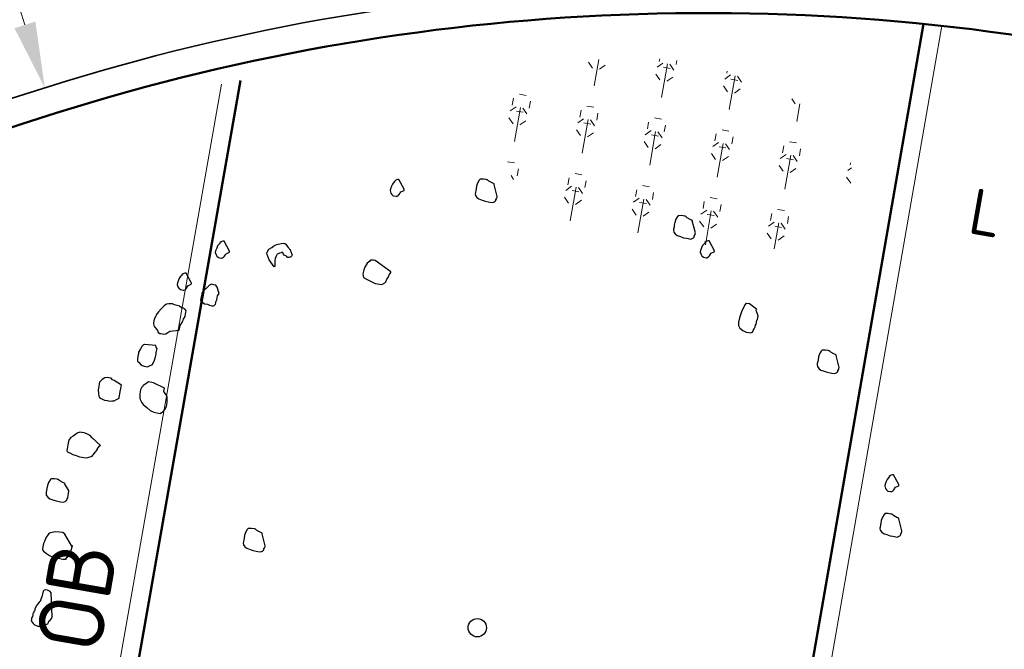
# Model space of a CAD drawing. Header units: metres. Extents: x 2514 to 227642, y 1683 to 852646.
# Tile 315 of 462: x 113985.63 to 113991.02, y 426268.71 to 426272.15. Entities that reach past the tile are written whole.
import ezdxf
from ezdxf.enums import TextEntityAlignment as Align

# ---------------------------------------------------------------- set-up
doc = ezdxf.new("R2010")
doc.units = ezdxf.units.M
doc.layers.get('Defpoints').update_dxf_attribs({"color": 244, "lineweight": 35})
for name, color, linetype, lineweight in [('N-WE-GR-BOOM-S', 94, 'Continuous', 25), ('N-WE-GR-HEESTER-S', 94, 'Continuous', 13), ('N-WE-VH-KANTOPSLUITING-T18', 1, 'Continuous', 18), ('N-WE-VH-KANTOPSLUITING_ACHTERKANTBAND-G', 1, 'Continuous', 50), ('N-WE-VH-KANTOPSLUITING_OPSLUITBAND_100X200-G', 1, 'Continuous', 18), ('N-WE-VH-KANTOPSLUITING_OPSLUITBAND_150X250-G', 1, 'Continuous', 35), ('N-WE-VH-M', 7, 'Continuous', 18)]:
    doc.layers.add(name, color=color, linetype=linetype, lineweight=lineweight)
doc.styles.add('NLCS-ISO', font='NLCS-ISO.ttf', dxfattribs={"height": 1.8})
doc.styles.add('NLCS-ISO-M200-T18', font='NLCS-ISO.ttf', dxfattribs={"height": 0.36})
doc.dimstyles.new('NLCS-M200-T18-PIJL_L2_H1', dxfattribs={"dimscale": 0.2, "dimtxt": 2.5, "dimasz": 1.8, "dimexe": 2, "dimexo": 2, "dimgap": 0.7, "dimtad": 1, "dimzin": 0, "dimdsep": 46, "dimtxsty": 'NLCS-ISO-M200-T18', "dimcen": 0, "dimdle": 2, "dimclrd": 256, "dimclre": 256, "dimclrt": 1, "dimadec": 1, "dimazin": 0, "dimtfac": 1, "dimtdec": 3, "dimtofl": 0, "dimtmove": 0, "dimatfit": 3, "dimfxl": 2, "dimfxlon": 1, "dimtfillclr": 256, "dimtolj": 1, "dimtzin": 0, "dimlwd": -1, "dimlwe": -1, "dimarcsym": 0})

# ---------------------------------------------------------------- blocks, each defined once
blk = doc.blocks.new('SGR-BOOM_11')
at = {"flags": 128}
for points in [[(-0.6010486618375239, 4.680725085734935), (-0.6568115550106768, 4.804674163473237), (-0.6568115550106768, 4.810896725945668), (-0.6814834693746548, 4.816697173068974), (-0.7187751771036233, 4.829135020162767), (-0.7372318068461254, 4.841572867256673), (-0.7434470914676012, 4.841572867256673), (-0.749662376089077, 4.841572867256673), (-0.7805495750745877, 4.841572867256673), (-0.8116405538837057, 4.835357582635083), (-0.8178558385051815, 4.835357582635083), (-0.8178558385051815, 4.829135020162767), (-0.8238673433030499, 4.822919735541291), (-0.8363124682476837, 4.792243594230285), (-0.8425277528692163, 4.754930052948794), (-0.8425277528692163, 4.723839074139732), (-0.8425277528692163, 4.70560077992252), (-0.8425277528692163, 4.680725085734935), (-0.8425277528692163, 4.668294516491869), (-0.8363124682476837, 4.64963410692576), (-0.8178558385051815, 4.630980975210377), (-0.7929801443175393, 4.618543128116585), (-0.755892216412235, 4.612742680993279), (-0.7187751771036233, 4.606527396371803), (-0.6876841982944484, 4.606527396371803), (-0.6690383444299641, 4.606527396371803), (-0.6381511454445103, 4.606527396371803), (-0.6195052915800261, 4.618543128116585), (-0.6134937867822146, 4.624765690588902), (-0.6072785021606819, 4.630980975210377), (-0.6072785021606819, 4.643418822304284), (-0.6010486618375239, 4.662071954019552), (-0.6010486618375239, 4.674509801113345), (-0.6010486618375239, 4.680725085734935)], [(1.603499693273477, 4.662071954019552), (1.547751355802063, 4.786021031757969), (1.547751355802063, 4.792243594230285), (1.523079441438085, 4.798458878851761), (1.485976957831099, 4.810896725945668), (1.467331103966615, 4.822919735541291), (1.461115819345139, 4.822919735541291), (1.454885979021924, 4.822919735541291), (1.42399878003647, 4.822919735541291), (1.392907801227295, 4.816697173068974), (1.386910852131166, 4.816697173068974), (1.386910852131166, 4.810896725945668), (1.380681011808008, 4.804674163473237), (1.368250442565, 4.773583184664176), (1.362035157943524, 4.736276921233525), (1.362035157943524, 4.70560077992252), (1.362035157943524, 4.686947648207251), (1.362035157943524, 4.662071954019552), (1.362035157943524, 4.64963410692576), (1.368250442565, 4.630980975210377), (1.386910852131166, 4.612742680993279), (1.411568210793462, 4.600304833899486), (1.448670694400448, 4.59408954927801), (1.485976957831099, 4.587866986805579), (1.516864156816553, 4.587866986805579), (1.535524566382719, 4.587866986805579), (1.56641176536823, 4.587866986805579), (1.585057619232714, 4.600304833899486), (1.591069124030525, 4.606527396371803), (1.597284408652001, 4.612742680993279), (1.597284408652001, 4.624765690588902), (1.603499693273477, 4.643418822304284), (1.603499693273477, 4.655856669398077), (1.603499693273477, 4.662071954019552)], [(-1.613790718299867, 4.582481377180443), (-1.689858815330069, 4.676998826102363), (-1.696074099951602, 4.676998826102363), (-1.70230394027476, 4.676998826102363), (-1.714734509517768, 4.670776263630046), (-1.72074601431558, 4.664560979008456), (-1.733176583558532, 4.652537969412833), (-1.733176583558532, 4.646322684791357), (-1.745621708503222, 4.627669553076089), (-1.751836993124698, 4.615231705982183), (-1.758052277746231, 4.590356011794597), (-1.764267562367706, 4.559265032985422), (-1.764267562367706, 4.54102673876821), (-1.751836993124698, 4.516151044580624), (-1.739391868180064, 4.503720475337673), (-1.72074601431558, 4.491282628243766), (-1.689858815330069, 4.491282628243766), (-1.683643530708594, 4.491282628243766), (-1.665186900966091, 4.503720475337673), (-1.665186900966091, 4.509935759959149), (-1.658971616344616, 4.516151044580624), (-1.65275633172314, 4.528588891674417), (-1.65275633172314, 4.534811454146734), (-1.646541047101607, 4.547242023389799), (-1.613790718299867, 4.57004353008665), (-1.613790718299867, 4.576266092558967), (-1.613790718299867, 4.582481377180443)], [(1.843115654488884, 4.507446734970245), (1.767047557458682, 4.601964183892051), (1.761036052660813, 4.601964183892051), (1.754820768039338, 4.601964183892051), (1.742375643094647, 4.596163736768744), (1.736160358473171, 4.589941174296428), (1.723729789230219, 4.577503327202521), (1.723729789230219, 4.571288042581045), (1.711502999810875, 4.552634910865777), (1.705273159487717, 4.540197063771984), (1.699057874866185, 4.515321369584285), (1.692842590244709, 4.48464522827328), (1.692842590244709, 4.465992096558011), (1.705273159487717, 4.441123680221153), (1.717499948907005, 4.428685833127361), (1.736160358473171, 4.416247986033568), (1.767047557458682, 4.416247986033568), (1.773262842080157, 4.416247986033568), (1.791908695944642, 4.428685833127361), (1.791908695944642, 4.434901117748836), (1.7981385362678, 4.441123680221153), (1.804353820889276, 4.453554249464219), (1.804353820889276, 4.459776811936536), (1.810569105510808, 4.472214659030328), (1.843115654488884, 4.495008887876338), (1.843115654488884, 4.501231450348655), (1.843115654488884, 4.507446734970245)], [(2.405649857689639, 3.956098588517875), (2.319014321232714, 3.999627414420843), (2.287923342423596, 3.999627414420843), (2.28170805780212, 3.999627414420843), (2.275478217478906, 3.98718956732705), (2.263251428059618, 3.950298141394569), (2.25082085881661, 3.900554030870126), (2.238390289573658, 3.832564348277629), (2.238390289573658, 3.782820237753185), (2.244605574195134, 3.745928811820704), (2.263251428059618, 3.721053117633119), (2.300353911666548, 3.702399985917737), (2.337456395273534, 3.689962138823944), (2.368547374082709, 3.689962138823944), (2.387004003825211, 3.689962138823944), (2.405649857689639, 3.702399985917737), (2.411865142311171, 3.721053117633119), (2.418094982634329, 3.739706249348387), (2.424091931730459, 3.764167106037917), (2.424091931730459, 3.782820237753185), (2.430321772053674, 3.795258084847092), (2.430321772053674, 3.81391121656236), (2.430321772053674, 3.826349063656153), (2.430321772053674, 3.838786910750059), (2.436537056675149, 3.845002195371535), (2.436537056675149, 3.869463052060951), (2.436537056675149, 3.888116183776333), (2.405649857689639, 3.944082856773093), (2.405649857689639, 3.956098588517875)], [(-2.870486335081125, 3.503001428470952), (-2.935361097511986, 3.566013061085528), (-2.950906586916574, 3.59254082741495), (-2.966248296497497, 3.619490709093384), (-2.975578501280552, 3.635654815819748), (-2.971008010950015, 3.652655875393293), (-2.958985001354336, 3.680842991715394), (-2.929771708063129, 3.704889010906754), (-2.91463377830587, 3.728098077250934), (-2.898462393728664, 3.737217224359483), (-2.882305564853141, 3.746758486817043), (-2.836280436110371, 3.765826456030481), (-2.81182685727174, 3.772871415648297), (-2.797940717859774, 3.773701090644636), (-2.786543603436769, 3.766241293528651), (-2.768712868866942, 3.747995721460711), (-2.753997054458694, 3.73473547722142), (-2.742599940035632, 3.727268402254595), (-2.739485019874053, 3.721882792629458), (-2.73098449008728, 3.71939376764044), (-2.727884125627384, 3.714422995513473), (-2.724769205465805, 3.709030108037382), (-2.721668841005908, 3.703644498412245), (-2.718553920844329, 3.698251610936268), (-2.712338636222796, 3.68747311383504), (-2.709223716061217, 3.68208750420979), (-2.70612335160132, 3.676694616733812), (-2.703008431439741, 3.671309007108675), (-2.696793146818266, 3.660530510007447), (-2.699078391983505, 3.652241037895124), (-2.704464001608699, 3.64892233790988), (-2.712134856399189, 3.637314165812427), (-2.717520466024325, 3.634410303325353), (-2.728306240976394, 3.628195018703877), (-2.741974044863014, 3.627365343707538), (-2.753589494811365, 3.634825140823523), (-2.756689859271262, 3.6402180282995), (-2.765190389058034, 3.642707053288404), (-2.782191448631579, 3.647262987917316), (-2.793588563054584, 3.6547227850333), (-2.79980384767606, 3.665501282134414), (-2.811419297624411, 3.67296835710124), (-2.816804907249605, 3.670064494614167), (-2.822190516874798, 3.666745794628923), (-2.832757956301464, 3.660945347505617), (-2.838143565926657, 3.657626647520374), (-2.843543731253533, 3.6547227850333), (-2.859715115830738, 3.645188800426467), (-2.866556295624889, 3.619905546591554), (-2.873179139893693, 3.594615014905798), (-2.874634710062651, 3.572228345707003), (-2.870690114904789, 3.553160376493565), (-2.866760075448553, 3.533677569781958), (-2.865930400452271, 3.519995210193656), (-2.863033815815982, 3.514609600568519), (-2.859918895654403, 3.509216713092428), (-2.865100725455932, 3.506320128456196), (-2.870486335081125, 3.503001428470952)], [(-3.379761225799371, 3.587155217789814), (-3.455829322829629, 3.681672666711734), (-3.462044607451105, 3.681672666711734), (-3.468259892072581, 3.681672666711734), (-3.480690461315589, 3.675450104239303), (-3.486920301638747, 3.669234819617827), (-3.499147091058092, 3.656796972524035), (-3.499147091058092, 3.650581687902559), (-3.511577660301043, 3.631928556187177), (-3.517807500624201, 3.619905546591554), (-3.524022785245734, 3.595029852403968), (-3.53023806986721, 3.563938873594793), (-3.53023806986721, 3.545285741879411), (-3.517807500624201, 3.520824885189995), (-3.505362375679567, 3.50839431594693), (-3.486920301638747, 3.495956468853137), (-3.455829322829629, 3.495956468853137), (-3.449599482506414, 3.495956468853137), (-3.431157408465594, 3.50839431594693), (-3.431157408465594, 3.514609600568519), (-3.424942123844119, 3.520824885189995), (-3.418726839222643, 3.532847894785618), (-3.418726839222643, 3.539070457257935), (-3.41251155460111, 3.551501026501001), (-3.379761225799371, 3.574717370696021), (-3.379761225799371, 3.580939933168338), (-3.379761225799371, 3.587155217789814)], [(-1.602189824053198, 3.668405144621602), (-1.794121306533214, 3.761263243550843), (-1.812563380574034, 3.761263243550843), (-1.843654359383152, 3.755047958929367), (-1.849869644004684, 3.742610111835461), (-1.874541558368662, 3.717734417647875), (-1.893187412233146, 3.668405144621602), (-1.899417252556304, 3.637314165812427), (-1.899417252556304, 3.594200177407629), (-1.886972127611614, 3.556893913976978), (-1.837439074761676, 3.53824078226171), (-1.787891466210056, 3.525802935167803), (-1.750803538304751, 3.513365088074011), (-1.676394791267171, 3.513365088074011), (-1.670164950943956, 3.519580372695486), (-1.64550759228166, 3.53824078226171), (-1.639277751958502, 3.550671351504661), (-1.63306246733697, 3.581762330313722), (-1.620631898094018, 3.600422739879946), (-1.614416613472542, 3.631098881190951), (-1.608186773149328, 3.64975201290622), (-1.602189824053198, 3.662189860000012), (-1.602189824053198, 3.668405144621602)], [(3.40553922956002, 3.485592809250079), (3.349776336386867, 3.609541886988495), (3.349776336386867, 3.615342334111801), (3.325118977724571, 3.621564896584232), (3.288016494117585, 3.633995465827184), (3.269356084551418, 3.646433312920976), (3.263140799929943, 3.646433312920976), (3.256925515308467, 3.646433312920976), (3.226038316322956, 3.646433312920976), (3.194947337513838, 3.6402180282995), (3.188935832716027, 3.6402180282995), (3.188935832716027, 3.633995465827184), (3.182720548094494, 3.627780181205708), (3.17027542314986, 3.597104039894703), (3.164060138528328, 3.559797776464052), (3.164060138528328, 3.528706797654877), (3.164060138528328, 3.510461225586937), (3.164060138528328, 3.485592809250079), (3.164060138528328, 3.473154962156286), (3.17027542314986, 3.454501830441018), (3.188935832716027, 3.435848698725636), (3.213607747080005, 3.423410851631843), (3.250710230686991, 3.417188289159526), (3.288016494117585, 3.41097300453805), (3.318889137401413, 3.41097300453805), (3.33754954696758, 3.41097300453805), (3.368436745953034, 3.41097300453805), (3.3870971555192, 3.423410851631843), (3.393312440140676, 3.429626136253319), (3.399323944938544, 3.435848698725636), (3.399323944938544, 3.448279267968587), (3.40553922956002, 3.46693967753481), (3.40553922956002, 3.479370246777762), (3.40553922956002, 3.485592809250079)], [(-3.729636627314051, 3.170534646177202), (-3.805704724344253, 3.265052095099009), (-3.811920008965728, 3.265052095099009), (-3.818135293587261, 3.265052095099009), (-3.830580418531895, 3.258836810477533), (-3.836591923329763, 3.252614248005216), (-3.849022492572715, 3.240591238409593), (-3.849022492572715, 3.234375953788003), (-3.861467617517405, 3.215722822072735), (-3.867682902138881, 3.203284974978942), (-3.873898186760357, 3.178409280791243), (-3.88011347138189, 3.147318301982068), (-3.88011347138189, 3.129080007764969), (-3.867682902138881, 3.104211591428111), (-3.855237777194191, 3.091773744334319), (-3.836591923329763, 3.079335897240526), (-3.805704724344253, 3.079335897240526), (-3.799489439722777, 3.079335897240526), (-3.781032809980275, 3.091773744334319), (-3.781032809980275, 3.097989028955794), (-3.774817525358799, 3.104211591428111), (-3.768602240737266, 3.116642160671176), (-3.768602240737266, 3.122864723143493), (-3.76238695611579, 3.135302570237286), (-3.729636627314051, 3.158096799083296), (-3.729636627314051, 3.164319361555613), (-3.729636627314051, 3.170534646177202)], [(-3.40980419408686, 3.111256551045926), (-3.443398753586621, 3.17592753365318), (-3.462044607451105, 3.194580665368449), (-3.486716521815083, 3.194580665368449), (-3.511577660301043, 3.194580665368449), (-3.530034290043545, 3.182142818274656), (-3.567340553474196, 3.132398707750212), (-3.585782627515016, 3.113745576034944), (-3.59822775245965, 3.083069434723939), (-3.59822775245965, 3.070631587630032), (-3.59822775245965, 3.039540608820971), (-3.59822775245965, 3.002641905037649), (-3.592012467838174, 2.996426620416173), (-3.585782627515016, 2.990211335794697), (-3.573555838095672, 2.983988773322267), (-3.54868014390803, 2.971550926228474), (-3.517807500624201, 2.971550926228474), (-3.492931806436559, 2.965335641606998), (-3.468259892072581, 2.965335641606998), (-3.455829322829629, 2.965335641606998), (-3.449599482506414, 2.965335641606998), (-3.443398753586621, 2.971550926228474), (-3.43095362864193, 2.990211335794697), (-3.43095362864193, 3.002641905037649), (-3.43095362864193, 3.014664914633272), (-3.424942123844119, 3.039540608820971), (-3.424942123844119, 3.05819374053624), (-3.424942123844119, 3.083069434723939), (-3.40980419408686, 3.111256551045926)], [(-3.771920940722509, 2.641988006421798), (-3.771717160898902, 2.668108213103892), (-3.771717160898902, 2.674323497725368), (-3.771717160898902, 2.692976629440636), (-3.765487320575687, 2.705414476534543), (-3.753056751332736, 2.736090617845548), (-3.746841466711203, 2.767181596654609), (-3.734396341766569, 2.798272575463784), (-3.734396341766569, 2.828948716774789), (-3.734396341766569, 2.841386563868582), (-3.734396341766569, 2.847601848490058), (-3.734396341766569, 2.860039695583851), (-3.746841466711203, 2.872477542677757), (-3.759272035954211, 2.878692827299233), (-3.771717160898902, 2.88491538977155), (-3.790159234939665, 2.88491538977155), (-3.815034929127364, 2.897353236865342), (-3.83969228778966, 2.903568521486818), (-3.870783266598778, 2.903568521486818), (-3.895455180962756, 2.909368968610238), (-3.932557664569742, 2.903568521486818), (-3.957418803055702, 2.897353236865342), (-3.982090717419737, 2.872477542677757), (-4.00696641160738, 2.835171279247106), (-4.031623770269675, 2.798272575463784), (-4.050284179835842, 2.760966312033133), (-4.050284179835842, 2.748528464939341), (-4.062714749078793, 2.711214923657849), (-4.062714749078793, 2.692976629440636), (-4.062714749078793, 2.686761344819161), (-4.062714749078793, 2.680538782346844), (-4.062714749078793, 2.674323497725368), (-4.062714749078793, 2.668108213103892), (-4.062714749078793, 2.661885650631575), (-4.056499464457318, 2.643232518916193), (-4.050284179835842, 2.637017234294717), (-4.044068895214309, 2.6307946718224), (-4.013181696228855, 2.606341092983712), (-4.00696641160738, 2.593903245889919), (-3.994535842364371, 2.575250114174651), (-3.976079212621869, 2.56902755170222), (-3.963648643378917, 2.56902755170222), (-3.944988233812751, 2.56902755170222), (-3.932557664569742, 2.56902755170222), (-3.907885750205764, 2.575250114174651), (-3.895455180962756, 2.587680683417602), (-3.88923989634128, 2.593903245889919), (-3.870783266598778, 2.612141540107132), (-3.771920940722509, 2.641988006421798), (-3.771920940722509, 2.641988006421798), (-3.771920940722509, 2.641988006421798)], [(-3.994535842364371, 2.432640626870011), (-4.118477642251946, 2.42021005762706), (-4.124692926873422, 2.42021005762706), (-4.13070443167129, 2.413987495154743), (-4.143149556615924, 2.39574920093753), (-4.155580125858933, 2.364658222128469), (-4.168010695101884, 2.327351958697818), (-4.168010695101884, 2.308691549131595), (-4.168010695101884, 2.296668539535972), (-4.168010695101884, 2.278015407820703), (-4.168010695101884, 2.253146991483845), (-4.161795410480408, 2.22827129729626), (-4.143149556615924, 2.215833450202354), (-4.13070443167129, 2.20381044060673), (-4.106047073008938, 2.191379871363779), (-4.081171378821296, 2.185157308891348), (-4.044068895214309, 2.185157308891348), (-4.019396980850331, 2.20381044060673), (-4.00696641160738, 2.209618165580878), (-3.994535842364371, 2.22205601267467), (-3.982090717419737, 2.271800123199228), (-3.976079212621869, 2.308691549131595), (-3.976079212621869, 2.33978252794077), (-3.976079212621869, 2.352220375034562), (-3.976079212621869, 2.370873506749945), (-3.976079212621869, 2.40196448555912), (-3.988306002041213, 2.413987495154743), (-3.994535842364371, 2.432640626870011)], [(4.271326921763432, 2.337300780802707), (4.195462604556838, 2.432225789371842), (4.18923276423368, 2.432225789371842), (4.183032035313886, 2.432225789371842), (4.170572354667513, 2.426010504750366), (4.164371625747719, 2.41979522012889), (4.151941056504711, 2.407357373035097), (4.151941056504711, 2.40113481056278), (4.139699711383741, 2.382481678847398), (4.133484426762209, 2.370043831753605), (4.127254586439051, 2.345590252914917), (4.121053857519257, 2.314499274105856), (4.121053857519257, 2.295846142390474), (4.133484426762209, 2.270970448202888), (4.145711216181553, 2.258947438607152), (4.164371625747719, 2.246509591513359), (4.195462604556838, 2.246509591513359), (4.201459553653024, 2.246509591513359), (4.220119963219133, 2.258947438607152), (4.220119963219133, 2.264755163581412), (4.226349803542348, 2.270970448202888), (4.232550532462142, 2.283408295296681), (4.232550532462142, 2.289623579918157), (4.2387803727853, 2.302061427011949), (4.271326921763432, 2.325277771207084), (4.271326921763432, 2.33149305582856), (4.271326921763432, 2.337300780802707)], [(-4.291763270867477, 1.93725915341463), (-4.378602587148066, 1.974572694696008), (-4.397059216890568, 1.980787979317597), (-4.415705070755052, 1.99322582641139), (-4.44037698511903, 1.99322582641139), (-4.459037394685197, 1.99322582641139), (-4.483694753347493, 1.987003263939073), (-4.508570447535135, 1.962134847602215), (-4.533227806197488, 1.93104386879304), (-4.533227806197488, 1.912390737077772), (-4.533227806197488, 1.881714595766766), (-4.533227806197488, 1.844401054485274), (-4.521001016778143, 1.807094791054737), (-4.514785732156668, 1.776418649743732), (-4.502355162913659, 1.763980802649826), (-4.483694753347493, 1.757758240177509), (-4.446592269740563, 1.745327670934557), (-4.415705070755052, 1.745327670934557), (-4.39082937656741, 1.745327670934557), (-4.366172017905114, 1.751542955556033), (-4.341296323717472, 1.757758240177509), (-4.316624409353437, 1.776418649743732), (-4.291763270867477, 1.795071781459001), (-4.291763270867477, 1.801287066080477), (-4.291763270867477, 1.81953263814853), (-4.291763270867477, 1.844401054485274), (-4.291763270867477, 1.869276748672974), (-4.291763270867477, 1.900367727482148), (-4.291763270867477, 1.924821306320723), (-4.291763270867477, 1.93725915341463)], [(4.390305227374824, 1.844401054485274), (4.334527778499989, 1.968350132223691), (4.334527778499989, 1.974572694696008), (4.309666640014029, 1.980787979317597), (4.272549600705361, 1.99322582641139), (4.253918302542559, 2.005248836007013), (4.247688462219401, 2.005248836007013), (4.241676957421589, 2.005248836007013), (4.210585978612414, 2.005248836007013), (4.179713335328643, 1.999441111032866), (4.173483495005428, 1.999441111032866), (4.173483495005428, 1.99322582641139), (4.167268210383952, 1.987003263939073), (4.154823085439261, 1.955912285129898), (4.148622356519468, 1.918606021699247), (4.148622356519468, 1.887929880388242), (4.148622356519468, 1.869276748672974), (4.148622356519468, 1.844401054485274), (4.148622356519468, 1.831963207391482), (4.154823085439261, 1.813310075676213), (4.173483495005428, 1.795071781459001), (4.19814085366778, 1.782633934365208), (4.235461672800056, 1.776418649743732), (4.272549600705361, 1.770196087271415), (4.303436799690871, 1.770196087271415), (4.322097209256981, 1.770196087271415), (4.352984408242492, 1.770196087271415), (4.371644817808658, 1.782633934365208), (4.377845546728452, 1.788849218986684), (4.38407538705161, 1.795071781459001), (4.38407538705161, 1.807094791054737), (4.390305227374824, 1.825747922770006), (4.390305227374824, 1.838185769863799), (4.390305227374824, 1.844401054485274)], [(-4.403274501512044, 1.249938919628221), (-4.508570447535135, 1.317928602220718), (-4.533227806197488, 1.336581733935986), (-4.570534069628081, 1.349019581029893), (-4.601421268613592, 1.355234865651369), (-4.626296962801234, 1.355234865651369), (-4.632308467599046, 1.355234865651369), (-4.650968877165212, 1.355234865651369), (-4.657184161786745, 1.349019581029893), (-4.669614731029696, 1.342804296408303), (-4.688056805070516, 1.324143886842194), (-4.712947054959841, 1.299690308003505), (-4.737604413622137, 1.281029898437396), (-4.750034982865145, 1.256161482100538), (-4.756264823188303, 1.231285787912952), (-4.756264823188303, 1.194394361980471), (-4.756264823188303, 1.150865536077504), (-4.756264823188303, 1.132212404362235), (-4.750034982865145, 1.119774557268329), (-4.719147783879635, 1.113559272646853), (-4.681856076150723, 1.10153626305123), (-4.644739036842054, 1.095313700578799), (-4.60765110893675, 1.089098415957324), (-4.576763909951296, 1.089098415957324), (-4.539443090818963, 1.089098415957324), (-4.514785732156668, 1.095313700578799), (-4.483694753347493, 1.113559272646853), (-4.471467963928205, 1.119774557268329), (-4.465238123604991, 1.132212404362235), (-4.459037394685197, 1.138427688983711), (-4.446592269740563, 1.169518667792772), (-4.44037698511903, 1.175741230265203), (-4.428150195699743, 1.200609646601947), (-4.428150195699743, 1.21263265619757), (-4.409489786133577, 1.243723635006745), (-4.403274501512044, 1.249938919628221)], [(-4.657184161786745, 0.7048133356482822), (-4.712947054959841, 0.766995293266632), (-4.712947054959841, 0.7732105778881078), (-4.737604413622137, 0.7794331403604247), (-4.774910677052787, 0.7918709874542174), (-4.793352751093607, 0.8038939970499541), (-4.799582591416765, 0.8038939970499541), (-4.805797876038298, 0.8038939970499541), (-4.836685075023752, 0.8038939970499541), (-4.867776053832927, 0.7980862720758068), (-4.873991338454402, 0.7980862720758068), (-4.873991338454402, 0.7918709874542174), (-4.880206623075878, 0.7856484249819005), (-4.892433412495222, 0.7545574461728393), (-4.898648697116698, 0.7172511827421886), (-4.898648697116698, 0.6865750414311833), (-4.898648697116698, 0.6679219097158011), (-4.898648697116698, 0.6430462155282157), (-4.898648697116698, 0.630608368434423), (-4.892433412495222, 0.6119552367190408), (-4.873991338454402, 0.593716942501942), (-4.84911564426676, 0.5812790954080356), (-4.812013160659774, 0.5750638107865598), (-4.774910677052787, 0.5688412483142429), (-4.743819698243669, 0.5688412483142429), (-4.725377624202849, 0.5688412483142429), (-4.694286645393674, 0.5688412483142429), (-4.675830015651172, 0.5812790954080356), (-4.669614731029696, 0.5874943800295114), (-4.663399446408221, 0.593716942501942), (-4.663399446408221, 0.605739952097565), (-4.657184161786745, 0.6243930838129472), (-4.657184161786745, 0.699012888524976), (-4.657184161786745, 0.7048133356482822)], [(-2.440190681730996, 0.4822057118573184), (-2.495939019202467, 0.605739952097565), (-2.495939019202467, 0.6119552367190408), (-2.520814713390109, 0.6181705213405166), (-2.557917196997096, 0.630608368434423), (-2.576373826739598, 0.6430462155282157), (-2.582589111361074, 0.6430462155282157), (-2.58880439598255, 0.6430462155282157), (-2.619895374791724, 0.6430462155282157), (-2.650782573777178, 0.6368309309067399), (-2.656997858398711, 0.6368309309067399), (-2.656997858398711, 0.630608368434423), (-2.663213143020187, 0.6243930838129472), (-2.675439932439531, 0.593716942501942), (-2.681669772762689, 0.5564034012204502), (-2.681669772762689, 0.5253124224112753), (-2.681669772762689, 0.5066592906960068), (-2.681669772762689, 0.4822057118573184), (-2.681669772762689, 0.4697678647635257), (-2.675439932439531, 0.4511147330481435), (-2.656997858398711, 0.4324543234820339), (-2.632122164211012, 0.4200237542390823), (-2.595019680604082, 0.4138011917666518), (-2.557917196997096, 0.407585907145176), (-2.526826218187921, 0.407585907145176), (-2.508384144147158, 0.407585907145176), (-2.477293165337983, 0.407585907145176), (-2.458851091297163, 0.4200237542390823), (-2.452621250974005, 0.4262390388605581), (-2.446405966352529, 0.4324543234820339), (-2.446405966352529, 0.4448921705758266), (-2.440190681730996, 0.4635453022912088), (-2.440190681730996, 0.4759831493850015), (-2.440190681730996, 0.4822057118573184)]]:
    blk.add_lwpolyline(points, close=True, dxfattribs=at)
for points in [[(-3.82125021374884, 1.987003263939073), (-3.951218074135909, 2.023901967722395), (-3.988306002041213, 2.023901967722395), (-4.00696641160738, 2.023901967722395), (-4.019396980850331, 2.011464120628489), (-4.031623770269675, 1.999441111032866), (-4.056499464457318, 1.974572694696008), (-4.062714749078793, 1.962134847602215), (-4.068944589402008, 1.955912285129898), (-4.075159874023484, 1.924821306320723), (-4.075159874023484, 1.881714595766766), (-4.068944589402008, 1.838185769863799), (-4.062714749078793, 1.81953263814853), (-4.044068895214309, 1.795071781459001), (-4.019396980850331, 1.770196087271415), (-3.976079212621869, 1.745327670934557), (-3.932557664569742, 1.720451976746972), (-3.88923989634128, 1.708014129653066), (-3.858352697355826, 1.708014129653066), (-3.82125021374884, 1.708014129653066), (-3.790159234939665, 1.73910510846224), (-3.777932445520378, 1.757758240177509), (-3.765487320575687, 1.795071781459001), (-3.765487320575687, 1.838185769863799), (-3.771717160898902, 1.875492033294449), (-3.777932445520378, 1.900367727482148), (-3.790159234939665, 1.918606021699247), (-3.802589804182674, 1.93104386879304), (-3.82125021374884, 1.949697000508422), (-3.82125021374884, 1.987003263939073), (-3.82125021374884, 1.99322582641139)], [(-4.521001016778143, 0.1103512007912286), (-4.620081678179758, 0.2280849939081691), (-4.644739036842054, 0.2405228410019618), (-4.681856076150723, 0.2405228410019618), (-4.725377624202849, 0.2343002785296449), (-4.774910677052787, 0.2156471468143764), (-4.787137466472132, 0.2094318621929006), (-4.793352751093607, 0.2032092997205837), (-4.799582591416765, 0.191193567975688), (-4.81822844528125, 0.1538800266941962), (-4.81822844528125, 0.1414421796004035), (-4.824443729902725, 0.1103512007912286), (-4.83067357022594, 0.08589762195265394), (-4.83067357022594, 0.04858408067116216), (-4.83067357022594, 0.02371566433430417), (-4.83067357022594, 0.01749310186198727), (-4.81822844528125, 0.005062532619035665), (-4.781125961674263, -0.013183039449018), (-4.743819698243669, -0.0318361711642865), (-4.694286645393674, -0.0442740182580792), (-4.675830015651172, -0.0442740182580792), (-4.644739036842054, -0.0442740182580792), (-4.595205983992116, -0.0442740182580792), (-4.55810350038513, -0.0380514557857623), (-4.55810350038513, -0.0318361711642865), (-4.551888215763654, -0.0193983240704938), (-4.533227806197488, 0.005062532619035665), (-4.521001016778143, 0.02993094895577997), (-4.521001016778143, 0.05480664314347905), (-4.514785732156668, 0.1165737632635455), (-4.514785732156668, 0.1165737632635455), (-4.521001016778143, 0.1103512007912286), (-4.514785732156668, 0.1165737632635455), (-4.514785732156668, 0.1165737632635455), (-4.521001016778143, 0.1165737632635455)], [(-4.601421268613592, -0.6822577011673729), (-4.657184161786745, -0.4281442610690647), (-4.669614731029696, -0.4157064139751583), (-4.700501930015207, -0.4094838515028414), (-4.725377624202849, -0.4094838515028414), (-4.737604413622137, -0.4157064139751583), (-4.743819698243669, -0.4281442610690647), (-4.750034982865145, -0.4903262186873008), (-4.756264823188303, -0.5272176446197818), (-4.756264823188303, -0.5334329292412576), (-4.756264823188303, -0.5396554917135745), (-4.762480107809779, -0.5458707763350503), (-4.768695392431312, -0.5520933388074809), (-4.787137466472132, -0.5893996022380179), (-4.799582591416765, -0.6325135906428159), (-4.799582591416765, -0.6511667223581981), (-4.805797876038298, -0.6636045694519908), (-4.805797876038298, -0.6822577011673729), (-4.812013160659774, -0.6822577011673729), (-4.812013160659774, -0.6884729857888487), (-4.812013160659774, -0.7009108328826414), (-4.812013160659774, -0.7191564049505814), (-4.81822844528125, -0.7315869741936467), (-4.81822844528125, -0.7440248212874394), (-4.81822844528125, -0.7502473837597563), (-4.81822844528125, -0.7689005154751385), (-4.805797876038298, -0.7813383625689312), (-4.793352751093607, -0.7937689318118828), (-4.774910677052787, -0.8057919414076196), (-4.762480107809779, -0.8057919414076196), (-4.737604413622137, -0.8120072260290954), (-4.731592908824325, -0.8120072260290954), (-4.694286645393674, -0.8057919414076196), (-4.663399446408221, -0.787553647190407), (-4.632308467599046, -0.7689005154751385), (-4.632308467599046, -0.7626779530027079), (-4.632308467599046, -0.7564626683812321), (-4.626296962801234, -0.7564626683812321), (-4.626296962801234, -0.7378095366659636), (-4.613866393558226, -0.7253716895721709), (-4.601421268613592, -0.7009108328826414), (-4.601421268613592, -0.6822577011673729), (-4.601421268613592, -0.6822577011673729), (-4.601421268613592, -0.6884729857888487)]]:
    blk.add_lwpolyline(points, dxfattribs=at)
blk.add_circle((0, 0), 0.1)
blk = doc.blocks.new('SGR-HEESTERS-SO')
at = {"ltscale": 0.1}
h = blk.add_hatch(dxfattribs=at)
h.set_pattern_fill('GR-HEESTERS', color=256, scale=0.1, style=0, pattern_type=2)
h.set_pattern_definition([(0, (-2.018678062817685, -1.134114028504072), (0, 0.75), [0.07663900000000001, -0.6733610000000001]), (45, (-1.942038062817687, -1.134114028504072), (4.440892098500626e-17, 0.7499998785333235), [0.078192, -0.9824680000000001]), (90, (-1.886748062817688, -1.078824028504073), (-0.75, 4.592425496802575e-17), [0.07663900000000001, -0.6733610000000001]), (135, (-1.886748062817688, -1.002184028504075), (-0.7499998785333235, 4.440892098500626e-17), [0.078192, -0.9824680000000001]), (180, (-1.942038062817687, -0.9468940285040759), (-9.184850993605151e-17, -0.75), [0.07663900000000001, -0.6733610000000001]), (225, (-2.018678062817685, -0.9468940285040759), (-1.332267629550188e-16, -0.7499998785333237), [0.078192, -0.9824680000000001]), (270, (-2.073968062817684, -1.002184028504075), (0.75, -1.377727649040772e-16), [0.07663900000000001, -0.6733610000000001]), (315, (-2.073968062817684, -1.078824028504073), (0.7499998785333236, -1.776356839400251e-16), [0.078192, -0.9824680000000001]), (90, (-1.980358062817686, -1.227004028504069), (-0.75, 4.592425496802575e-17), [0.3744400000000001, -0.37546])])
edge = h.paths.add_edge_path()
edge.add_ellipse((0, 0), major_axis=(1.980358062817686, 0), ratio=0.5254120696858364, start_angle=0, end_angle=360, ccw=False)
at = {"ltscale": 0.1, "style": 'NLCS-ISO'}
blk.add_attdef('TYPE', text='', height=0.5, dxfattribs=at).set_placement((3.470943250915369, -0.01606055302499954), align=Align.MIDDLE_CENTER)
blk = doc.blocks.new('*D771')
at = {"layer": 'Defpoints', "color": 0, "ltscale": 0.2, "transparency": 16777216}
for p in [(113985.7700433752, 426271.7786208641), (113989.3878012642, 426260.3369501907)]:
    blk.add_point(p, dxfattribs=at)
at = {"layer": 'N-WE-VH-M', "ltscale": 0.2, "transparency": 16777216}
blk.add_line((113985.0127260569, 426274.1737439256), (113985.6615106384, 426272.1218709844), dxfattribs=at)
blk.add_solid([(113985.7187189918, 426272.1399597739), (113985.604302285, 426272.103782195), (113985.7700433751, 426271.7786208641)], dxfattribs=at)
at = {"layer": 'N-WE-VH-M', "color": 1, "ltscale": 0.2, "transparency": 16777216, "insert": (113985.5879631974, 426273.4159060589), "char_height": 0.36, "attachment_point": 5, "rotation": 287.54650648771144, "style": 'NLCS-ISO-M200-T18'}
blk.add_mtext('\\A1;R=12.00', dxfattribs=at)

msp = doc.modelspace()

# ---------------------------------------------------------------- linework, layer by layer
at = {"layer": 'N-WE-VH-KANTOPSLUITING_ACHTERKANTBAND-G', "ltscale": 0.2, "flags": 128}
msp.add_lwpolyline([(113982.6279086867, 426270.41559992), (113985.065332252, 426271.3704791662, -0.1377796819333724), (113991.4426952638, 426272.0074219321), (113992.0091950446, 426271.9076747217)], format="xyb", dxfattribs=at)
msp.add_lwpolyline([(113986.8406819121, 426271.8188373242), (113985.831871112, 426266.0896572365), (113989.4133816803, 426265.459014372), (113990.5755848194, 426272.1272712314)], dxfattribs=at)
at = {"layer": 'N-WE-VH-KANTOPSLUITING_OPSLUITBAND_100X200-G', "ltscale": 0.2}
msp.add_lwpolyline([(113986.7354537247, 426271.7978826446), (113985.7160447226, 426266.0085138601), (113989.4946966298, 426265.3431577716), (113990.6752677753, 426272.1168029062)], dxfattribs=at)
at = {"layer": 'N-WE-VH-KANTOPSLUITING_OPSLUITBAND_150X250-G', "ltscale": 0.2, "flags": 128}
msp.add_lwpolyline([(113982.5731938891, 426270.5552648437), (113985.0106174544, 426271.5101440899, -0.1377796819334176), (113991.4687065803, 426272.1551494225), (113992.0356943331, 426272.0553162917)], format="xyb", dxfattribs=at)

# ---------------------------------------------------------------- block references
at = {"layer": 'N-WE-GR-BOOM-S', "ltscale": 0.2, "xscale": 0.5, "yscale": 0.5, "rotation": 350.0500476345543}
msp.add_blockref('SGR-BOOM_11', (113988.1348081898, 426268.8275921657), dxfattribs=at)
at = {"layer": 'N-WE-GR-HEESTER-S', "xscale": 0.5, "yscale": 0.5, "zscale": 0.5, "rotation": 350.0135621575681}
msp.add_blockref('SGR-HEESTERS-SO', (113989.2088914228, 426271.4032643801), dxfattribs=at).add_auto_attribs({'TYPE': 'L'})

# ---------------------------------------------------------------- texts
at = {"layer": 'N-WE-VH-KANTOPSLUITING-T18', "style": 'NLCS-ISO-M200-T18'}
msp.add_text('OB', height=0.36, rotation=80.10862630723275, dxfattribs=at).set_placement((113986.0698429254, 426268.6763149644))

# ---------------------------------------------------------------- dimensions: what is measured, and where the dimension line sits
at = {"layer": 'N-WE-VH-M', "ltscale": 0.2}
dim = msp.add_radius_dim(center=(113989.3878012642, 426260.3369501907), mpoint=(113985.7700433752, 426271.7786208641), dimstyle='NLCS-M200-T18-PIJL_L2_H1', override={"dimpost": 'R=<>'}, dxfattribs=at)
dim.commit()
dim.dimension.update_dxf_attribs({"geometry": '*D771', "text_midpoint": (113985.5879631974, 426273.4159060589)})

doc.saveas('drawing.dxf')
